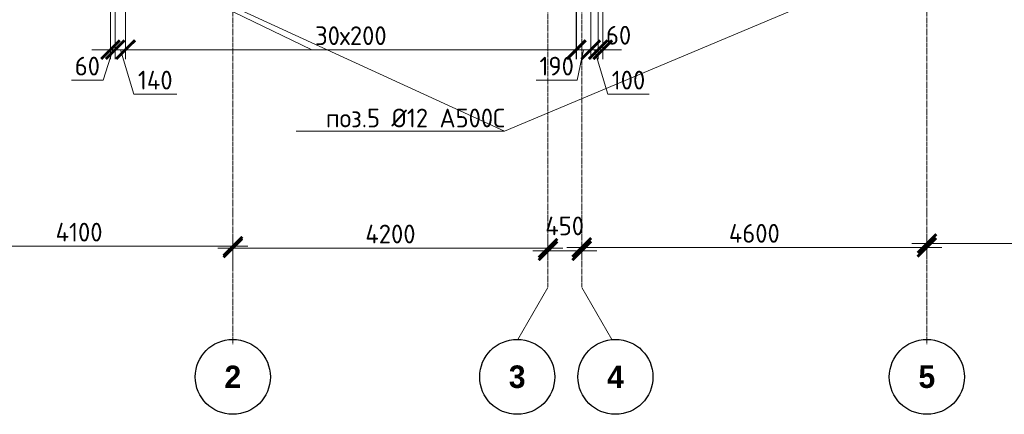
# Model space of a CAD drawing. Header units: millimetres. Extents: x -56135 to 1694203, y -446411 to -23139.
# Tile 257 of 311: x 962017 to 975140, y -90804 to -85537. Entities that reach past the tile are written whole.
import ezdxf
from ezdxf import colors
from ezdxf.entities.mleader import LeaderData, LeaderLine
from ezdxf.math import Vec2, Vec3

# ---------------------------------------------------------------- set-up
doc = ezdxf.new("R2010")
doc.units = ezdxf.units.MM
doc.linetypes.add('______5', pattern=[1100, 800, -100, 100, -100])
doc.linetypes.add('осевая', pattern=[50.8, 31.75, -6.35, 6.35, -6.35])
for name, color, linetype, lineweight in [('Оси', 40, '______5', 18), ('подоснова', 151, 'Continuous', 5), ('РАЗМЕРЫ', 1, 'Continuous', 9)]:
    doc.layers.add(name, color=color, linetype=linetype, lineweight=lineweight)
doc.styles.add('Century Gothic', font='GOTHIC.TTF')
doc.styles.add('GOST-2.304_Type-B', font='GOST_Common.ttf')
doc.dimstyles.new('СПДС', dxfattribs={"dimscale": 100, "dimtxt": 2.5, "dimasz": 2.5, "dimexe": 1.25, "dimexo": 0, "dimtad": 1, "dimdec": 0, "dimtxsty": 'GOST-2.304_Type-B', "dimblk": 'ARCHTICK', "dimcen": 2.5, "dimdle": 2, "dimadec": 0, "dimazin": 2, "dimtfac": 0.75, "dimtdec": 0, "dimtmove": 1, "dimatfit": 3, "dimfxl": 1, "dimtolj": 1, "dimarcsym": 1})

# ---------------------------------------------------------------- blocks, each defined once
blk = doc.blocks.new('NSY101')
at = {"color": 0, "linetype": 'ByBlock', "lineweight": -2}
blk.add_circle((0, 0), 50, dxfattribs=at)
blk = doc.blocks.new('_ArchTick')
at = {"color": 0, "linetype": 'ByBlock', "const_width": 0.15}
blk.add_lwpolyline([(-0.5, -0.5), (0.5, 0.5)], dxfattribs=at)
blk = doc.blocks.new('*D1004')
at = {"layer": 'DEFPOINTS', "color": 0, "transparency": 16777216}
for p in [(478555, -133586), (474455, -133963), (478555, -133916)]:
    blk.add_point(p, dxfattribs=at)
at = {"layer": 'РАЗМЕРЫ', "color": 0, "lineweight": -2, "transparency": 16777216}
for p, q in [((474455, -133963), (474455, -133461)), ((478555, -133916), (478555, -133461)), ((474255, -133586), (478755, -133586))]:
    blk.add_line(p, q, dxfattribs=at)
at = {"layer": 'РАЗМЕРЫ', "color": 0, "lineweight": -2, "transparency": 16777216, "xscale": 250, "yscale": 250, "zscale": 250, "rotation": 180}
blk.add_blockref('_ArchTick', (474455, -133586), dxfattribs=at)
at = {"layer": 'РАЗМЕРЫ', "color": 0, "lineweight": -2, "transparency": 16777216, "xscale": 250, "yscale": 250, "zscale": 250}
blk.add_blockref('_ArchTick', (478555, -133586), dxfattribs=at)
at = {"layer": 'РАЗМЕРЫ', "color": 0, "transparency": 16777216, "insert": (476505, -133398), "char_height": 250, "attachment_point": 5, "style": 'GOST-2.304_Type-B'}
blk.add_mtext('\\A1;4100', dxfattribs=at)
blk = doc.blocks.new('*D1005')
at = {"layer": 'DEFPOINTS', "color": 0, "transparency": 16777216}
for p in [(482755, -133611), (482755, -133705), (478555, -133916)]:
    blk.add_point(p, dxfattribs=at)
at = {"layer": 'РАЗМЕРЫ', "color": 0, "lineweight": -2, "transparency": 16777216}
for p, q in [((478555, -133916), (478555, -133486)), ((482755, -133705), (482755, -133486)), ((478355, -133611), (482955, -133611))]:
    blk.add_line(p, q, dxfattribs=at)
at = {"layer": 'РАЗМЕРЫ', "color": 0, "lineweight": -2, "transparency": 16777216, "xscale": 250, "yscale": 250, "zscale": 250, "rotation": 180}
blk.add_blockref('_ArchTick', (478555, -133611), dxfattribs=at)
at = {"layer": 'РАЗМЕРЫ', "color": 0, "lineweight": -2, "transparency": 16777216, "xscale": 250, "yscale": 250, "zscale": 250}
blk.add_blockref('_ArchTick', (482755, -133611), dxfattribs=at)
at = {"layer": 'РАЗМЕРЫ', "color": 0, "transparency": 16777216, "insert": (480655, -133423), "char_height": 250, "attachment_point": 5, "style": 'GOST-2.304_Type-B'}
blk.add_mtext('\\A1;4200', dxfattribs=at)
blk = doc.blocks.new('*D2135')
at = {"layer": 'DEFPOINTS', "color": 0, "transparency": 16777216}
for p in [(483205, -133647), (483205, -133647), (482755, -133742)]:
    blk.add_point(p, dxfattribs=at)
at = {"layer": 'РАЗМЕРЫ', "color": 0, "lineweight": -2, "transparency": 16777216}
for p, q in [((482755, -133742), (482755, -133522)), ((482555, -133647), (483405, -133647)), ((483205, -133647), (483205, -133772))]:
    blk.add_line(p, q, dxfattribs=at)
at = {"layer": 'РАЗМЕРЫ', "color": 0, "lineweight": -2, "transparency": 16777216, "xscale": 250, "yscale": 250, "zscale": 250, "rotation": 180}
blk.add_blockref('_ArchTick', (482755, -133647), dxfattribs=at)
at = {"layer": 'РАЗМЕРЫ', "color": 0, "lineweight": -2, "transparency": 16777216, "xscale": 250, "yscale": 250, "zscale": 250}
blk.add_blockref('_ArchTick', (483205, -133647), dxfattribs=at)
at = {"layer": 'РАЗМЕРЫ', "color": 0, "transparency": 16777216, "insert": (482977, -133315), "char_height": 250, "attachment_point": 5, "style": 'GOST-2.304_Type-B'}
blk.add_mtext('\\A1;450', dxfattribs=at)
blk = doc.blocks.new('*D1006')
at = {"layer": 'DEFPOINTS', "color": 0, "transparency": 16777216}
for p in [(483205, -133602), (487805, -133602), (487805, -133678)]:
    blk.add_point(p, dxfattribs=at)
at = {"layer": 'РАЗМЕРЫ', "color": 0, "lineweight": -2, "transparency": 16777216}
for p, q in [((487805, -133678), (487805, -133477)), ((483005, -133602), (488005, -133602)), ((483205, -133602), (483205, -133727))]:
    blk.add_line(p, q, dxfattribs=at)
at = {"layer": 'РАЗМЕРЫ', "color": 0, "lineweight": -2, "transparency": 16777216, "xscale": 250, "yscale": 250, "zscale": 250, "rotation": 180}
blk.add_blockref('_ArchTick', (483205, -133602), dxfattribs=at)
at = {"layer": 'РАЗМЕРЫ', "color": 0, "lineweight": -2, "transparency": 16777216, "xscale": 250, "yscale": 250, "zscale": 250}
blk.add_blockref('_ArchTick', (487805, -133602), dxfattribs=at)
at = {"layer": 'РАЗМЕРЫ', "color": 0, "transparency": 16777216, "insert": (485505, -133414), "char_height": 250, "attachment_point": 5, "style": 'GOST-2.304_Type-B'}
blk.add_mtext('\\A1;4600', dxfattribs=at)
blk = doc.blocks.new('*D1007')
at = {"layer": 'DEFPOINTS', "color": 0, "transparency": 16777216}
for p in [(491255, -133549), (487805, -133678), (491255, -133859)]:
    blk.add_point(p, dxfattribs=at)
at = {"layer": 'РАЗМЕРЫ', "color": 0, "lineweight": -2, "transparency": 16777216}
for p, q in [((487805, -133678), (487805, -133424)), ((491255, -133859), (491255, -133424)), ((487605, -133549), (491455, -133549))]:
    blk.add_line(p, q, dxfattribs=at)
at = {"layer": 'РАЗМЕРЫ', "color": 0, "lineweight": -2, "transparency": 16777216, "xscale": 250, "yscale": 250, "zscale": 250, "rotation": 180}
blk.add_blockref('_ArchTick', (487805, -133549), dxfattribs=at)
at = {"layer": 'РАЗМЕРЫ', "color": 0, "lineweight": -2, "transparency": 16777216, "xscale": 250, "yscale": 250, "zscale": 250}
blk.add_blockref('_ArchTick', (491255, -133549), dxfattribs=at)
at = {"layer": 'РАЗМЕРЫ', "color": 0, "transparency": 16777216, "insert": (489530, -133362), "char_height": 250, "attachment_point": 5, "style": 'GOST-2.304_Type-B'}
blk.add_mtext('\\A1;3450', dxfattribs=at)
blk = doc.blocks.new('*D1922')
at = {"layer": 'DEFPOINTS', "color": 0, "transparency": 16777216}
for p in [(963428, -85180, -17), (969435, -85180, -17), (969435, -85938)]:
    blk.add_point(p, dxfattribs=at)
at = {"layer": 'РАЗМЕРЫ', "color": 0, "lineweight": -2, "transparency": 16777216}
for p, q in [((963428, -85180), (963428, -86063)), ((969435, -85180), (969435, -86063)), ((963228, -85938), (969635, -85938))]:
    blk.add_line(p, q, dxfattribs=at)
at = {"layer": 'РАЗМЕРЫ', "color": 0, "lineweight": -2, "transparency": 16777216, "xscale": 250, "yscale": 250, "zscale": 250, "rotation": 180}
blk.add_blockref('_ArchTick', (963428, -85938), dxfattribs=at)
at = {"layer": 'РАЗМЕРЫ', "color": 0, "lineweight": -2, "transparency": 16777216, "xscale": 250, "yscale": 250, "zscale": 250}
blk.add_blockref('_ArchTick', (969435, -85938), dxfattribs=at)
at = {"layer": 'РАЗМЕРЫ', "color": 0, "transparency": 16777216, "insert": (966431, -85751), "char_height": 250, "attachment_point": 5, "style": 'GOST-2.304_Type-B'}
blk.add_mtext('\\A1;30х200', dxfattribs=at)
blk = doc.blocks.new('*D1620')
at = {"layer": 'DEFPOINTS', "color": 0, "transparency": 16777216}
for p in [(969628, -85180, -17), (969438, -85337), (969628, -85938)]:
    blk.add_point(p, dxfattribs=at)
at = {"layer": 'РАЗМЕРЫ', "color": 0, "lineweight": -2, "transparency": 16777216}
for p, q in [((969628, -85180), (969628, -86063)), ((969438, -85337), (969438, -86063)), ((969238, -85938), (969828, -85938)), ((969533, -85938), (969449, -86344)), ((969449, -86344), (968899, -86344))]:
    blk.add_line(p, q, dxfattribs=at)
at = {"layer": 'РАЗМЕРЫ', "color": 0, "lineweight": -2, "transparency": 16777216, "xscale": 250, "yscale": 250, "zscale": 250, "rotation": 180}
blk.add_blockref('_ArchTick', (969438, -85938), dxfattribs=at)
at = {"layer": 'РАЗМЕРЫ', "color": 0, "lineweight": -2, "transparency": 16777216, "xscale": 250, "yscale": 250, "zscale": 250}
blk.add_blockref('_ArchTick', (969628, -85938), dxfattribs=at)
at = {"layer": 'РАЗМЕРЫ', "color": 0, "transparency": 16777216, "insert": (969174, -86157), "char_height": 250, "attachment_point": 5, "style": 'GOST-2.304_Type-B'}
blk.add_mtext('\\A1;190', dxfattribs=at)
blk = doc.blocks.new('*D1923')
at = {"layer": 'DEFPOINTS', "color": 0, "transparency": 16777216}
for p in [(969728, -85200, -17), (969788, -85200, -17), (969788, -85938)]:
    blk.add_point(p, dxfattribs=at)
at = {"layer": 'РАЗМЕРЫ', "color": 0, "lineweight": -2, "transparency": 16777216}
for p, q in [((969728, -85200), (969728, -86063)), ((969788, -85200), (969788, -86063)), ((969728, -85938), (969478, -85938)), ((969728, -85938), (969788, -85938)), ((969788, -85938), (970038, -85938))]:
    blk.add_line(p, q, dxfattribs=at)
at = {"layer": 'РАЗМЕРЫ', "color": 0, "lineweight": -2, "transparency": 16777216, "xscale": 250, "yscale": 250, "zscale": 250}
blk.add_blockref('_ArchTick', (969728, -85938), dxfattribs=at)
at = {"layer": 'РАЗМЕРЫ', "color": 0, "lineweight": -2, "transparency": 16777216, "xscale": 250, "yscale": 250, "zscale": 250, "rotation": 180}
blk.add_blockref('_ArchTick', (969788, -85938), dxfattribs=at)
at = {"layer": 'РАЗМЕРЫ', "color": 0, "transparency": 16777216, "insert": (969999, -85745), "char_height": 250, "attachment_point": 5, "style": 'GOST-2.304_Type-B'}
blk.add_mtext('\\A1;60', dxfattribs=at)
blk = doc.blocks.new('*D1924')
at = {"layer": 'DEFPOINTS', "color": 0, "transparency": 16777216}
for p in [(963289, -85200, -17), (963429, -85180, -17), (963289, -85938)]:
    blk.add_point(p, dxfattribs=at)
at = {"layer": 'РАЗМЕРЫ', "color": 0, "lineweight": -2, "transparency": 16777216}
for p, q in [((963289, -85200), (963289, -86063)), ((963429, -85180), (963429, -86063)), ((963629, -85938), (963089, -85938)), ((963359, -85938), (963537, -86532)), ((963537, -86532), (964112, -86532))]:
    blk.add_line(p, q, dxfattribs=at)
at = {"layer": 'РАЗМЕРЫ', "color": 0, "lineweight": -2, "transparency": 16777216, "xscale": 250, "yscale": 250, "zscale": 250, "rotation": 180}
blk.add_blockref('_ArchTick', (963289, -85938), dxfattribs=at)
at = {"layer": 'РАЗМЕРЫ', "color": 0, "lineweight": -2, "transparency": 16777216, "xscale": 250, "yscale": 250, "zscale": 250}
blk.add_blockref('_ArchTick', (963429, -85938), dxfattribs=at)
at = {"layer": 'РАЗМЕРЫ', "color": 0, "transparency": 16777216, "insert": (963824, -86344), "char_height": 250, "attachment_point": 5, "style": 'GOST-2.304_Type-B'}
blk.add_mtext('\\A1;140', dxfattribs=at)
blk = doc.blocks.new('*D1925')
at = {"layer": 'DEFPOINTS', "color": 0, "transparency": 16777216}
for p in [(963228, -85200, -17), (963289, -85200, -17), (963228, -85938)]:
    blk.add_point(p, dxfattribs=at)
at = {"layer": 'РАЗМЕРЫ', "color": 0, "lineweight": -2, "transparency": 16777216}
for p, q in [((963228, -85200), (963228, -86063)), ((963289, -85200), (963289, -86063)), ((963228, -85938), (962978, -85938)), ((963258, -85938), (963131, -86344)), ((963289, -85938), (963228, -85938)), ((963289, -85938), (963228, -85938)), ((963289, -85938), (963539, -85938)), ((963131, -86344), (962706, -86344))]:
    blk.add_line(p, q, dxfattribs=at)
at = {"layer": 'РАЗМЕРЫ', "color": 0, "lineweight": -2, "transparency": 16777216, "xscale": 250, "yscale": 250, "zscale": 250}
blk.add_blockref('_ArchTick', (963228, -85938), dxfattribs=at)
at = {"layer": 'РАЗМЕРЫ', "color": 0, "lineweight": -2, "transparency": 16777216, "xscale": 250, "yscale": 250, "zscale": 250, "rotation": 180}
blk.add_blockref('_ArchTick', (963289, -85938), dxfattribs=at)
at = {"layer": 'РАЗМЕРЫ', "color": 0, "transparency": 16777216, "insert": (962919, -86157), "char_height": 250, "attachment_point": 5, "style": 'GOST-2.304_Type-B'}
blk.add_mtext('\\A1;60', dxfattribs=at)
blk = doc.blocks.new('_None')
blk = doc.blocks.new('*D1539')
at = {"layer": 'DEFPOINTS', "color": 0, "transparency": 16777216}
for p in [(969628, -85180, -17), (969728, -85441), (969728, -85938)]:
    blk.add_point(p, dxfattribs=at)
at = {"layer": 'РАЗМЕРЫ', "color": 0, "lineweight": -2, "transparency": 16777216}
for p, q in [((969628, -85180), (969628, -86063)), ((969728, -85441), (969728, -86063)), ((969628, -85938), (969378, -85938)), ((969628, -85938), (969728, -85938)), ((969628, -85938), (969728, -85938)), ((969678, -85938), (969856, -86532)), ((969728, -85938), (969978, -85938)), ((969856, -86532), (970406, -86532))]:
    blk.add_line(p, q, dxfattribs=at)
at = {"layer": 'РАЗМЕРЫ', "color": 0, "lineweight": -2, "transparency": 16777216, "xscale": 250, "yscale": 250, "zscale": 250}
blk.add_blockref('_ArchTick', (969628, -85938), dxfattribs=at)
at = {"layer": 'РАЗМЕРЫ', "color": 0, "lineweight": -2, "transparency": 16777216, "xscale": 250, "yscale": 250, "zscale": 250, "rotation": 180}
blk.add_blockref('_ArchTick', (969728, -85938), dxfattribs=at)
at = {"layer": 'РАЗМЕРЫ', "color": 0, "transparency": 16777216, "insert": (970131, -86344), "char_height": 250, "attachment_point": 5, "style": 'GOST-2.304_Type-B'}
blk.add_mtext('\\A1;100', dxfattribs=at)
blk = doc.blocks.new('оси 2.2-2.3')
at = {"layer": 'Оси', "color": 16, "linetype": 'осевая', "lineweight": 0, "transparency": 33554687}
for p, q in [((478554.9, -104267.9), (478554.9, -134893.5)), ((487804.9, -104267.9), (487804.9, -134893.5)), ((482754.9, -105027.5), (482754.9, -134138.1)), ((483204.9, -105027.5), (483204.9, -134138.1))]:
    blk.add_line(p, q, dxfattribs=at)
at = {"layer": 'Оси', "color": 16, "linetype": '______5', "lineweight": 0, "transparency": 33554687}
for p, q in [((482754.9, -134138.1), (482318.8, -134893.5)), ((483204.9, -134138.1), (483641.1, -134893.5))]:
    blk.add_line(p, q, dxfattribs=at)
at = {"layer": 'Оси', "color": 16, "linetype": 'Continuous', "lineweight": 25, "transparency": 33554687, "xscale": 9.999999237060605, "yscale": 9.999999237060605, "zscale": 9.999999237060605}
for p in [(478554.4, -135329.4), (482344.4, -135329.4), (483654.4, -135329.4), (487804.4, -135329.4)]:
    blk.add_blockref('NSY101', p, dxfattribs=at)
at = {"layer": 'Оси', "color": 16, "linetype": 'Continuous', "lineweight": 25, "transparency": 33554687, "char_height": 300, "width": 385, "attachment_point": 5, "style": 'Century Gothic'}
for s, insert in [('\\A1;{\\fCentury Gothic|i0|b1;\\H300.000000;\\W1.000000;\\C16;2}\\P', (478554.4, -135329.4)), ('\\A1;{\\fCentury Gothic|i0|b1;\\H300.000000;\\W1.000000;\\C16;3}\\P', (482344.4, -135329.4)), ('\\A1;{\\fCentury Gothic|i0|b1;\\H300.000000;\\W1.000000;\\C16;4}\\P', (483654.4, -135329.4)), ('\\A1;{\\fCentury Gothic|i0|b1;\\H300.000000;\\W1.000000;\\C16;5}\\P', (487804.4, -135329.4))]:
    blk.add_mtext(s, dxfattribs=dict(at, insert=insert))
at = {"layer": 'РАЗМЕРЫ', "color": 1}
dim = blk.add_linear_dim(base=(483204.9, -133647.3), p1=(482754.9, -133741.6), p2=(483204.9, -133647.3), dimstyle='СПДС', dxfattribs=at)
dim.commit()
dim.dimension.update_dxf_attribs({"geometry": '*D2135', "text_midpoint": (482977.3, -133502), "dimtype": 160})
for base, p1, p2, picture, middle in [((491254.9, -133549.1), (487804.9, -133678.2), (491254.9, -133859), '*D1007', (489529.9, -133361.6)), ((478554.9, -133585.8), (474454.9, -133963), (478554.9, -133916.3), '*D1004', (476504.9, -133398.3)), ((482754.9, -133610.5), (478554.9, -133916.3), (482754.9, -133704.8), '*D1005', (480654.9, -133423)), ((487804.9, -133601.8), (483204.9, -133601.8), (487804.9, -133678.2), '*D1006', (485504.9, -133414.3))]:
    dim = blk.add_linear_dim(base=base, p1=p1, p2=p2, dimstyle='СПДС', dxfattribs=at)
    dim.commit()
    dim.dimension.update_dxf_attribs({"geometry": picture, "text_midpoint": middle})
blk = doc.blocks.new('прпрп')
at = {"layer": 'РАЗМЕРЫ', "color": 1}
blk.add_blockref('оси 2.2-2.3', (486303.3, 45025.4), dxfattribs=at)
for base, p1, p2, picture, middle in [((963228.2, -85938.2), (963288.5, -85200, -16.6), (963228.2, -85200, -16.6), '*D1925', (963068.9, -86344.4)), ((969627.8, -85938.2), (969437.8, -85336.5), (969627.8, -85180, -16.6), '*D1620', (969386.8, -86344.4)), ((969788.2, -85938.2), (969727.8, -85200, -16.6), (969788.2, -85200, -16.6), '*D1923', (969998.6, -85932.2))]:
    dim = blk.add_linear_dim(base=base, p1=p1, p2=p2, dimstyle='СПДС', dxfattribs=at)
    dim.commit()
    dim.dimension.update_dxf_attribs({"geometry": picture, "text_midpoint": middle, "dimtype": 128})
for base, p1, p2, picture, middle in [((963288.5, -85938.2), (963428.8, -85180, -16.6), (963288.5, -85200, -16.6), '*D1924', (963599.3, -86344.4)), ((969727.8, -85938.2), (969627.8, -85180, -16.6), (969727.8, -85441.2), '*D1539', (969918.4, -86344.4))]:
    dim = blk.add_linear_dim(base=base, p1=p1, p2=p2, dimstyle='СПДС', dxfattribs=at)
    dim.commit()
    dim.dimension.update_dxf_attribs({"geometry": picture, "text_midpoint": middle})
dim = blk.add_linear_dim(base=(969434.8, -85938.2), p1=(963427.8, -85180, -16.6), p2=(969434.8, -85180, -16.6), text='30х200', dimstyle='СПДС', dxfattribs=at)
dim.commit()
dim.dimension.update_dxf_attribs({"geometry": '*D1922', "text_midpoint": (966431.3, -85750.7)})
at = {"layer": 'подоснова', "color": 4, "ltscale": 0.3}
ml = blk.add_multileader_mtext('Standard', dxfattribs=at)
ml.set_content('{\\C2;поз.5 %%C12 А500С }', color=4, style='GOST-2.304_Type-B')
ml.set_leader_properties(color=256, linetype='ByLayer', lineweight=15)
ml.set_arrow_properties(name='NONE')
ml.build(insert=Vec2(0, 0))
ml.multileader.update_dxf_attribs({"text_left_attachment_type": 6, "text_right_attachment_type": 6, "dogleg_length": 0.1, "arrow_head_size": 18})
ctx = ml.context
ctx.base_point, ctx.char_height, ctx.arrow_head_size, ctx.landing_gap_size, ctx.plane_origin = Vec3(966105.1, -87024.3), 250, 18, 20, Vec3(977240.7, -86661.8)
ctx.left_attachment, ctx.right_attachment, ctx.text_align_type = 6, 6, 1
notes = []
notes.append((ctx, [(0, (1, 1, 0), (968478.9, -87024.3), (-1, 0), 0.1, [(1, [(965910.9, -85938.2), (962108.2, -84098.3)], 0, []), (4, [(968120.3, -84243.3), (970715.4, -84510.1), (975088.2, -84243.3)], 0, [])])]))
ctx.mtext.insert, ctx.mtext.width, ctx.mtext.alignment, ctx.mtext.flow_direction = Vec3(967292, -86724.3), 4075.871, 2, 5
for ctx, leaders in notes:
    for number, flags, end, landing, length, lines in leaders:
        leader = LeaderData()
        leader.index, (leader.has_last_leader_line, leader.has_dogleg_vector, leader.attachment_direction) = number, flags
        leader.last_leader_point, leader.dogleg_vector, leader.dogleg_length = Vec3(end), Vec3(landing), length
        for number, points, colour, breaks in lines:
            line = LeaderLine()
            line.index, line.vertices, line.color, line.breaks = number, Vec3.list(points), colors.encode_raw_color(colour), breaks
            leader.lines.append(line)
        ctx.leaders.append(leader)

msp = doc.modelspace()

# ---------------------------------------------------------------- block references
at = {"layer": 'РАЗМЕРЫ'}
msp.add_blockref('прпрп', (0, 0), dxfattribs=at)

doc.saveas('drawing.dxf')
